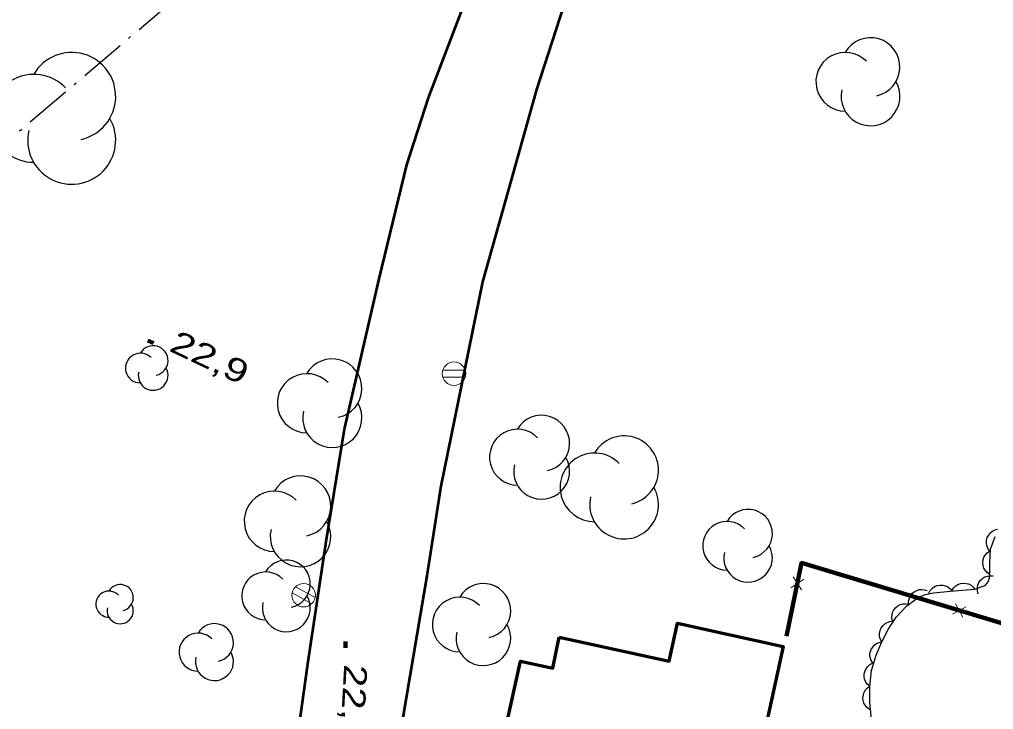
# Model space of a CAD drawing. Extents: x 356765 to 358572, y 5103174 to 5104650.
# Drawn here: x 357223.3 to 357286.2, y 5103948.3 to 5103992.9 of the extents above; entities that cross this region are included whole.
import ezdxf

# ---------------------------------------------------------------- set-up
doc = ezdxf.new("R2010")
doc.units = 0
doc.header["$LTSCALE"] = 0.6
doc.linetypes.add('DOT_DASHED', pattern=[7.7, 5, -1.2, 0.3, -1.2])
for name, color, linetype, lineweight in [('21', 7, 'Continuous', 53), ('3', 7, 'Continuous', 140), ('31', 7, 'Continuous', 70), ('36', 7, 'Continuous', 13), ('37', 7, 'Continuous', 13), ('41', 7, 'DOT_DASHED', 25), ('44', 7, 'Continuous', 25)]:
    doc.layers.add(name, color=color, linetype=linetype, lineweight=lineweight)

msp = doc.modelspace()

# ---------------------------------------------------------------- linework, layer by layer
at = {"layer": '21'}
for points in [[(357235, 5103902.34), (357236.8, 5103914.18), (357238.16, 5103922.98), (357240.84, 5103943.53), (357241.93, 5103951.26), (357243.11, 5103959.18), (357244.3, 5103966.44), (357246.54, 5103976.17), (357248.33, 5103983.55), (357249.72, 5103987.87), (357253.83, 5103998.68), (357255.78, 5104004.15), (357260.07, 5104013.78), (357261.4, 5104016.4), (357265.26, 5104023.99), (357269.42, 5104032.09), (357274.09, 5104040.95), (357277.93, 5104048.22), (357278.25, 5104048.83), (357280.69, 5104053.09)], [(357259.22, 5103996.21), (357256.71, 5103988.42), (357254.89, 5103981.94), (357253.22, 5103975.98), (357250.52, 5103962.75), (357249.64, 5103957.08), (357248.07, 5103947.8), (357247.22, 5103941.14), (357246.46, 5103935.16), (357245.07, 5103925.66), (357244.37, 5103919.88), (357240.54, 5103898.04)]]:
    msp.add_lwpolyline(points, dxfattribs=at)
at = {"layer": '3'}
for p, q in [((357231.59, 5103972.17), (357231.95, 5103972)), ((357244.37, 5103952.71), (357244.36, 5103952.3))]:
    msp.add_line(p, q, dxfattribs=at)
at = {"layer": '31'}
msp.add_lwpolyline([(357258.18, 5103952.99), (357265.28, 5103951.45), (357265.81, 5103953.89), (357272.64, 5103952.4), (357271.13, 5103945.47), (357265.38, 5103946.72), (357263.43, 5103937.73), (357256, 5103939.35), (357256.99, 5103943.89), (357256.23, 5103944.05), (357256.78, 5103946.59), (357254.71, 5103947.04), (357255.67, 5103951.45), (357257.75, 5103951), (357258.18, 5103952.99)], close=True, dxfattribs=at)
at = {"layer": '36'}
for p, q in [((357252.09, 5103970.26), (357250.64, 5103970.26)), ((357250.64, 5103969.8), (357252.09, 5103969.8)), ((357240.91, 5103955.86), (357242.18, 5103955.15)), ((357242.4, 5103955.56), (357241.13, 5103956.26))]:
    msp.add_line(p, q, dxfattribs=at)
for centre in [(357251.3718, 5103970.0347), (357241.6572, 5103955.7048)]:
    msp.add_circle(centre, 0.7588, dxfattribs=at)
at = {"layer": '37'}
for p, q in [((357273.15, 5103956.19), (357273.99, 5103956.75)), ((357273.29, 5103956.89), (357273.84, 5103956.05)), ((357283.07, 5103955.01), (357278.28, 5103956.46)), ((357273.37, 5103955.49), (357272.87, 5103953.05)), ((357283.79, 5103955.16), (357284.26, 5103954.28)), ((357284.47, 5103954.96), (357283.59, 5103954.49)), ((357289.77, 5103952.99), (357284.99, 5103954.43))]:
    msp.add_line(p, q, dxfattribs=at)
at = {"layer": '37', "lineweight": 158}
msp.add_lwpolyline([(357291.27, 5103945.05), (357294.33, 5103951.61), (357273.84, 5103957.8), (357272.87, 5103953.05)], dxfattribs=at)
at = {"layer": '37'}
msp.add_lwpolyline([(357278.28, 5103956.46), (357273.84, 5103957.8), (357273.77, 5103957.45)], dxfattribs=at)
at = {"layer": '41'}
msp.add_line((357192.32, 5103959.37), (357246.34, 5104005.33), dxfattribs=at)
at = {"layer": '44'}
for points in [[(357286.01, 5103958.56), (357285.88, 5103958.73), (357285.81, 5103958.92), (357285.78, 5103959.08), (357285.79, 5103959.26), (357285.84, 5103959.43), (357285.93, 5103959.6), (357286.03, 5103959.74), (357286.17, 5103959.84), (357286.33, 5103959.93), (357286.5, 5103959.98)], [(357286.01, 5103957.05), (357285.84, 5103957.17), (357285.71, 5103957.33), (357285.62, 5103957.46), (357285.57, 5103957.63), (357285.55, 5103957.82), (357285.58, 5103958.01), (357285.62, 5103958.17), (357285.72, 5103958.31), (357285.84, 5103958.45), (357285.99, 5103958.55)], [(357283.55, 5103955.99), (357283.65, 5103956.17), (357283.8, 5103956.31), (357283.94, 5103956.4), (357284.1, 5103956.46), (357284.28, 5103956.49), (357284.47, 5103956.47), (357284.63, 5103956.44), (357284.79, 5103956.35), (357284.93, 5103956.23), (357285.04, 5103956.09)], [(357285.25, 5103955.8), (357285.2, 5103956), (357285.2, 5103956.2), (357285.22, 5103956.37), (357285.29, 5103956.53), (357285.4, 5103956.68), (357285.54, 5103956.8), (357285.68, 5103956.9), (357285.85, 5103956.95), (357286.03, 5103956.97), (357286.21, 5103956.96)], [(357280.75, 5103955.11), (357280.75, 5103955.32), (357280.8, 5103955.52), (357280.86, 5103955.67), (357280.97, 5103955.81), (357281.11, 5103955.93), (357281.28, 5103956.02), (357281.43, 5103956.07), (357281.6, 5103956.08), (357281.79, 5103956.06), (357281.96, 5103956.01)], [(357282.05, 5103955.84), (357282.15, 5103956.02), (357282.3, 5103956.17), (357282.43, 5103956.27), (357282.6, 5103956.33), (357282.78, 5103956.36), (357282.97, 5103956.35), (357283.13, 5103956.32), (357283.28, 5103956.24), (357283.43, 5103956.13), (357283.55, 5103955.99)], [(357279.71, 5103954.03), (357279.67, 5103954.24), (357279.68, 5103954.44), (357279.71, 5103954.6), (357279.8, 5103954.76), (357279.91, 5103954.9), (357280.06, 5103955.02), (357280.2, 5103955.11), (357280.37, 5103955.15), (357280.56, 5103955.16), (357280.73, 5103955.13)], [(357279.02, 5103952.7), (357278.92, 5103952.88), (357278.88, 5103953.08), (357278.87, 5103953.24), (357278.91, 5103953.42), (357278.98, 5103953.59), (357279.1, 5103953.74), (357279.21, 5103953.86), (357279.37, 5103953.94), (357279.54, 5103954), (357279.72, 5103954.02)], [(357278.44, 5103951.31), (357278.33, 5103951.48), (357278.27, 5103951.68), (357278.25, 5103951.84), (357278.27, 5103952.02), (357278.33, 5103952.19), (357278.43, 5103952.35), (357278.53, 5103952.48), (357278.67, 5103952.58), (357278.84, 5103952.66), (357279.02, 5103952.7)], [(357278.24, 5103949.82), (357278.08, 5103949.95), (357277.97, 5103950.13), (357277.91, 5103950.28), (357277.88, 5103950.45), (357277.89, 5103950.63), (357277.94, 5103950.82), (357278, 5103950.97), (357278.11, 5103951.1), (357278.25, 5103951.22), (357278.41, 5103951.31)], [(357278.25, 5103948.32), (357278.08, 5103948.43), (357277.95, 5103948.59), (357277.86, 5103948.73), (357277.82, 5103948.9), (357277.8, 5103949.08), (357277.83, 5103949.27), (357277.87, 5103949.43), (357277.97, 5103949.58), (357278.09, 5103949.72), (357278.24, 5103949.82)]]:
    msp.add_lwpolyline(points, dxfattribs=at)
at = {"layer": '44', "linetype": 'DOT_DASHED'}
msp.add_lwpolyline([(357278.6, 5103946.95), (357278.41, 5103947.41), (357278.33, 5103947.87), (357278.25, 5103948.79), (357278.24, 5103949.8), (357278.36, 5103950.84), (357278.66, 5103951.83), (357279.02, 5103952.7), (357279.44, 5103953.49), (357279.95, 5103954.29), (357280.62, 5103955.01), (357281.4, 5103955.59), (357281.85, 5103955.76), (357282.36, 5103955.87), (357283.47, 5103955.98), (357285.02, 5103956.09), (357285.7, 5103956.34), (357285.89, 5103956.57), (357285.98, 5103956.83), (357286.01, 5103957.11), (357286, 5103957.82), (357286.05, 5103958.68), (357286.34, 5103959.51)], dxfattribs=at)
at = {"layer": '44'}
for centre, radius, start, end in [((357278.293, 5103989.8624), 1.8987, 282.26917, 149.72626), ((357226.6676, 5103987.9663), 2.8434, 282.26917, 149.72626), ((357276.6602, 5103988.9131), 1.8987, 44.11537, 269.80396), ((357224.2223, 5103986.5446), 2.8434, 44.11537, 269.80396), ((357278.293, 5103987.9638), 1.8987, 166.93686, 29.62122), ((357226.6676, 5103985.1229), 2.8434, 166.93686, 29.62122), ((357231.9311, 5103970.882), 0.9604, 282.26917, 149.72626), ((357231.1052, 5103970.4018), 0.9604, 44.11537, 269.80396), ((357243.5083, 5103969.0791), 1.9113, 282.26917, 149.72626), ((357231.9311, 5103969.9216), 0.9604, 166.93686, 29.62122), ((357241.8646, 5103968.1234), 1.9113, 44.11537, 269.80396), ((357243.5083, 5103967.1678), 1.9113, 166.93686, 29.62122), ((357257.0353, 5103965.5352), 1.8084, 282.26917, 149.72626), ((357255.4801, 5103964.6311), 1.8084, 44.11537, 269.80396), ((357262.3679, 5103963.7912), 2.2215, 282.26917, 149.72626), ((357257.0353, 5103963.7269), 1.8084, 166.93686, 29.62122), ((357260.4573, 5103962.6804), 2.2215, 44.11537, 269.80396), ((357241.4575, 5103961.4631), 1.9574, 282.26917, 149.72626), ((357239.7742, 5103960.4844), 1.9574, 44.11537, 269.80396), ((357262.3679, 5103961.5697), 2.2215, 166.93686, 29.62122), ((357270.3766, 5103959.6917), 1.5719, 282.26917, 149.72626), ((357241.4575, 5103959.5058), 1.9574, 166.93686, 29.62122), ((357269.0247, 5103958.9057), 1.5719, 44.11537, 269.80396), ((357270.3766, 5103958.1197), 1.5719, 166.93686, 29.62122), ((357240.5361, 5103956.4386), 1.547, 282.26917, 149.72626), ((357239.2057, 5103955.6651), 1.547, 44.11537, 269.80396), ((357253.2687, 5103954.6944), 1.7685, 282.26917, 149.72626), ((357229.0754, 5103955.1292), 0.8468, 44.11537, 269.80396), ((357229.8037, 5103955.5526), 0.8468, 282.26917, 149.72626), ((357240.5361, 5103954.8916), 1.547, 166.93686, 29.62122), ((357251.7477, 5103953.8102), 1.7685, 44.11537, 269.80396), ((357229.8037, 5103954.7058), 0.8468, 166.93686, 29.62122), ((357235.893, 5103952.642), 1.2283, 282.26917, 149.72626), ((357253.2687, 5103952.9259), 1.7685, 166.93686, 29.62122), ((357234.8367, 5103952.0279), 1.2283, 44.11537, 269.80396), ((357235.893, 5103951.4138), 1.2283, 166.93686, 29.62122)]:
    msp.add_arc(centre, radius, start, end, dxfattribs=at)

# ---------------------------------------------------------------- texts
at = {"layer": '3'}
for rotation, width, p in [(334.619, 1.35, (357232.89, 5103971.54)), (266.858, 1.3, (357244.28, 5103951.26))]:
    msp.add_text('22,9   ', height=1.5, rotation=rotation, dxfattribs=dict(at, width=width)).set_placement(p)

doc.saveas('drawing.dxf')
